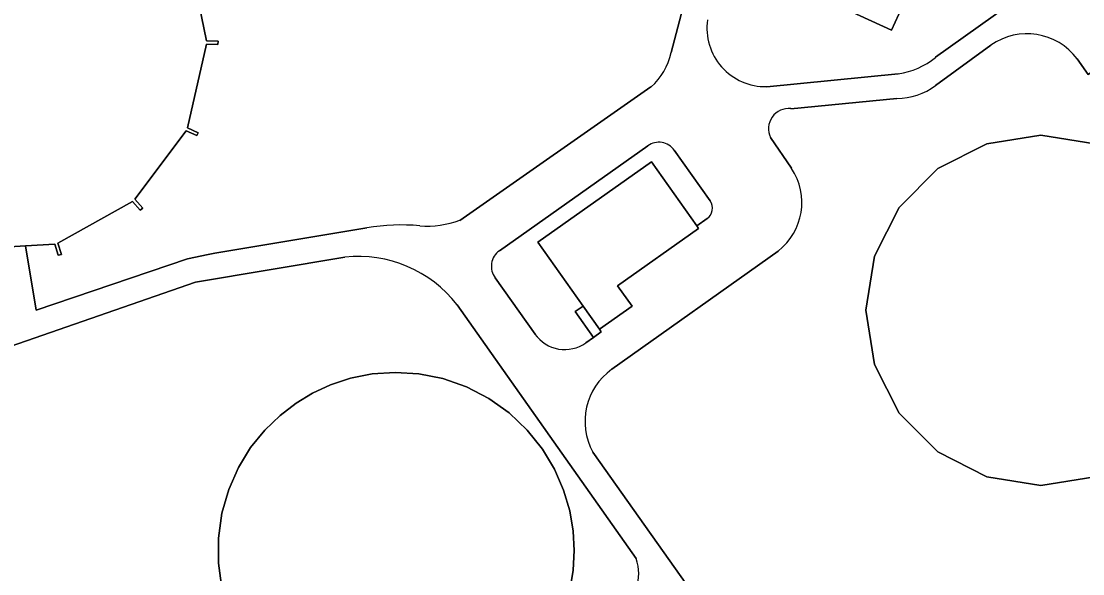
# Model space of a CAD drawing. Extents: x 162722 to 165104, y 384719 to 386284.
# Drawn here: x 163146.5 to 163314.1, y 385554.6 to 385641.8 of the extents above; entities that cross this region are included whole.
import ezdxf

# ---------------------------------------------------------------- set-up
doc = ezdxf.new("R2010")
doc.units = 0
for name, color, linetype in [('IMGEO_Bassin', 7, 'Continuous'), ('IMGEO_Bezinkbak', 7, 'Continuous'), ('IMGEO_Erf', 7, 'Continuous'), ('IMGEO_Opslagtank', 7, 'Continuous'), ('IMGEO_Pand', 7, 'Continuous'), ('IMGEO_Rijbaan_lokaal_gesloten', 7, 'Continuous'), ('IMGEO_Voetpad_open', 7, 'Continuous')]:
    doc.layers.add(name, color=color, linetype=linetype)

msp = doc.modelspace()

# ---------------------------------------------------------------- linework, layer by layer
at = {"layer": 'IMGEO_Bassin'}
msp.add_lwpolyline([(163334.52, 385599.89), (163333.75, 385604.76), (163329.83, 385612.46), (163323.71, 385618.58), (163320.08, 385620.42), (163316.01, 385622.5), (163307.47, 385623.85), (163298.93, 385622.5), (163291.23, 385618.58), (163285.12, 385612.46), (163281.2, 385604.76), (163279.84, 385596.22), (163281.2, 385587.68), (163285.12, 385579.98), (163291.23, 385573.87), (163298.93, 385569.94), (163307.47, 385568.59), (163316.01, 385569.94), (163323.71, 385573.87), (163329.83, 385579.98), (163333.75, 385587.68), (163335.1, 385596.22)], close=True, dxfattribs=at)
msp.add_lwpolyline([(163233.11, 385552.02), (163233.65, 385555.22), (163233.82, 385558.29), (163233.65, 385561.36), (163233.11, 385564.57), (163232.14, 385567.85), (163230.71, 385571.14), (163228.8, 385574.33), (163226.4, 385577.33), (163223.55, 385580.02), (163220.32, 385582.32), (163216.79, 385584.14), (163213.08, 385585.44), (163209.28, 385586.19), (163205.52, 385586.42), (163201.9, 385586.17), (163198.49, 385585.49), (163195.34, 385584.45), (163192.5, 385583.14), (163189.9, 385581.58), (163187.36, 385579.64), (163184.94, 385577.3), (163182.72, 385574.55), (163180.8, 385571.41), (163179.26, 385567.93), (163178.18, 385564.19), (163177.62, 385560.28), (163177.62, 385556.31), (163178.18, 385552.39)], dxfattribs=at)
at = {"layer": 'IMGEO_Bezinkbak'}
msp.add_lwpolyline([(163264.6, 385660.06), (163260.52, 385651.15), (163283.88, 385640.44), (163287.96, 385649.34)], dxfattribs=at)
at = {"layer": 'IMGEO_Erf'}
for points in [[(163290.85, 385636.15), (163316.51, 385654.5), (163408.32, 385719.75), (163448.43, 385748.29)], [(163249.09, 385636.89), (163254.91, 385658.96)], [(163287.96, 385649.34), (163283.88, 385640.44), (163260.52, 385651.15), (163264.6, 385660.06)], [(163173.06, 385651.88), (163175.74, 385638.73), (163177.58, 385638.69), (163177.56, 385638.18), (163175.73, 385638.22), (163172.77, 385625.02), (163174.41, 385624.25), (163174.2, 385623.8), (163172.56, 385624.57), (163164.44, 385613.74), (163165.67, 385612.35), (163165.29, 385612.03), (163164.07, 385613.41), (163152.29, 385606.8), (163152.84, 385605.04), (163152.35, 385604.9), (163151.79, 385606.68), (163147.16, 385606.38), (163148.86, 385596.25), (163172.73, 385604.33), (163176.01, 385605.04), (163177.06, 385605.22), (163201.08, 385609.25)], [(163299.6, 385638.07), (163290.87, 385631.7)], [(163316.07, 385638.26), (163318.05, 385635.54), (163314.95, 385633.43), (163313.22, 385635.91)], [(163264.2, 385631.52), (163284.97, 385633.55)], [(163215.75, 385610.42), (163245.93, 385631.5)], [(163284.74, 385629.65), (163268.03, 385628.04)], [(163245.43, 385622.2), (163221.99, 385605.63)], [(163264.81, 385623.49), (163268.12, 385618.64)], [(163255.27, 385613.48), (163249.61, 385621.48)], [(163228.07, 385606.98), (163246, 385619.66), (163253.16, 385609.54), (163254.79, 385610.7)], [(163235.63, 385591.09), (163236.86, 385591.95), (163233.97, 385596.03), (163235.2, 385596.9), (163228.07, 385606.98)], [(163265.99, 385605.57), (163239.74, 385586.91)], [(163197.61, 385604.63), (163174.02, 385600.67), (163128.15, 385584.79), (163125.49, 385583.9)], [(163221.35, 385601.34), (163227.62, 385592.46)], [(163243.61, 385557.03), (163215.31, 385597.08)], [(163178.18, 385552.39), (163177.62, 385556.31), (163177.62, 385560.28), (163178.18, 385564.19), (163179.26, 385567.93), (163180.8, 385571.41), (163182.72, 385574.55), (163184.94, 385577.3), (163187.36, 385579.64), (163189.9, 385581.58), (163192.5, 385583.14), (163195.34, 385584.45), (163198.49, 385585.49), (163201.9, 385586.17), (163205.52, 385586.42), (163209.28, 385586.19), (163213.08, 385585.44), (163216.79, 385584.14), (163220.32, 385582.32), (163223.55, 385580.02), (163226.4, 385577.33), (163228.8, 385574.33), (163230.71, 385571.14), (163232.14, 385567.85), (163233.11, 385564.57), (163233.65, 385561.36), (163233.82, 385558.29), (163233.65, 385555.22), (163233.11, 385552.02)], [(163236.77, 385573.85), (163274.5, 385520.61), (163275.2, 385521.1), (163274.99, 385521.4), (163286.2, 385529.35), (163291.47, 385521.93), (163290.96, 385521.57), (163294.26, 385516.88), (163279.73, 385506.31), (163251.53, 385546.21)]]:
    msp.add_lwpolyline(points, dxfattribs=at)
msp.add_lwpolyline([(163298.93, 385622.5), (163307.47, 385623.85), (163316.01, 385622.5), (163320.08, 385620.42), (163323.71, 385618.58), (163329.83, 385612.46), (163333.75, 385604.76), (163334.52, 385599.89), (163335.1, 385596.22), (163333.75, 385587.68), (163329.83, 385579.98), (163323.71, 385573.87), (163316.01, 385569.94), (163307.47, 385568.59), (163298.93, 385569.94), (163291.23, 385573.87), (163285.12, 385579.98), (163281.2, 385587.68), (163279.84, 385596.22), (163281.2, 385604.76), (163285.12, 385612.46), (163291.23, 385618.58)], close=True, dxfattribs=at)
for centre, radius, start, end in [((163264, 385640.77), 9.25, 171.9852, 271.2461), ((163305.3, 385629.98), 9.89, 36.7776, 125.1488), ((163239.9, 385638.66), 9.36, 310.1333, 349.1133), ((163283.24, 385645.41), 11.99, 278.2965, 309.4041), ((163284.67, 385640.1), 10.44, 270.4192, 306.4563), ((163267.66, 385624.9), 3.17, 83.2345, 206.2088), ((163247.16, 385619.75), 3, 35.2423, 125.2957), ((163260.03, 385613.25), 9.72, 307.8137, 33.6104), ((163253.64, 385612.33), 2, 305.2313, 35.3113), ((163210.53, 385625.07), 15.55, 265.984, 289.6354), ((163206.51, 385575.72), 33.97, 85.0531, 99.1957), ((163223.73, 385603.17), 3.01, 125.3191, 217.5867), ((163199.69, 385584.98), 19.76, 37.7596, 96.0394), ((163232.31, 385595.78), 5.75, 215.2416, 305.264), ((163245.62, 385578.7), 10.1, 125.6419, 208.728), ((163235.87, 385554.56), 8.12, 310.9178, 17.7286)]:
    msp.add_arc(centre, radius, start, end, dxfattribs=at)
at = {"layer": 'IMGEO_Opslagtank'}
msp.add_lwpolyline([(163142.93, 385606.11), (163147.16, 385606.38), (163151.79, 385606.68), (163152.35, 385604.9), (163152.84, 385605.04), (163152.29, 385606.8), (163164.07, 385613.41), (163165.29, 385612.03), (163165.67, 385612.35), (163164.44, 385613.74), (163172.56, 385624.57), (163174.2, 385623.8), (163174.41, 385624.25), (163172.77, 385625.02), (163175.73, 385638.22), (163177.56, 385638.18), (163177.58, 385638.69), (163175.74, 385638.73), (163173.06, 385651.88)], dxfattribs=at)
at = {"layer": 'IMGEO_Pand'}
msp.add_lwpolyline([(163253.45, 385609.13), (163253.16, 385609.54), (163246, 385619.66), (163228.07, 385606.98), (163235.2, 385596.9), (163237.8, 385593.23), (163242.94, 385596.86), (163240.66, 385600.09)], close=True, dxfattribs=at)
at = {"layer": 'IMGEO_Rijbaan_lokaal_gesloten'}
for points in [[(163448.43, 385748.29), (163408.32, 385719.75), (163316.51, 385654.5), (163290.85, 385636.15)], [(163254.91, 385658.96), (163249.09, 385636.89)], [(163290.87, 385631.7), (163299.6, 385638.07)], [(163313.22, 385635.91), (163314.95, 385633.43), (163318.05, 385635.54), (163316.07, 385638.26)], [(163284.97, 385633.55), (163264.2, 385631.52)], [(163245.93, 385631.5), (163215.75, 385610.42)], [(163268.03, 385628.04), (163284.74, 385629.65)], [(163221.99, 385605.63), (163245.43, 385622.2)], [(163268.12, 385618.64), (163264.81, 385623.49)], [(163249.61, 385621.48), (163255.27, 385613.48)], [(163254.79, 385610.7), (163253.16, 385609.54), (163253.45, 385609.13), (163240.66, 385600.09), (163242.94, 385596.86), (163237.8, 385593.23), (163238.08, 385592.82), (163236.86, 385591.95), (163235.63, 385591.09)], [(163201.08, 385609.25), (163177.06, 385605.22), (163176.01, 385605.04), (163172.73, 385604.33), (163148.86, 385596.25), (163147.16, 385606.38), (163142.93, 385606.11), (163144.96, 385594.7), (163139.18, 385592.66), (163125.22, 385587.83), (163124.1, 385587.89), (163117.7, 385588.08)], [(163239.74, 385586.91), (163265.99, 385605.57)], [(163125.49, 385583.9), (163128.15, 385584.79), (163174.02, 385600.67), (163197.61, 385604.63)], [(163227.62, 385592.46), (163221.35, 385601.34)], [(163215.31, 385597.08), (163243.61, 385557.03)], [(163274.5, 385520.61), (163236.77, 385573.85)]]:
    msp.add_lwpolyline(points, dxfattribs=at)
for centre, radius, start, end in [((163264, 385640.77), 9.25, 171.9852, 271.2461), ((163305.3, 385629.98), 9.89, 36.7776, 125.1488), ((163239.9, 385638.66), 9.36, 310.1333, 349.1133), ((163283.24, 385645.41), 11.99, 278.2965, 309.4041), ((163284.67, 385640.1), 10.44, 270.4192, 306.4563), ((163267.66, 385624.9), 3.17, 83.2345, 206.2088), ((163247.16, 385619.75), 3, 35.2423, 125.2957), ((163260.03, 385613.25), 9.72, 307.8137, 33.6104), ((163253.64, 385612.33), 2, 305.2313, 35.3113), ((163210.53, 385625.07), 15.55, 265.984, 289.6354), ((163206.51, 385575.72), 33.97, 85.0531, 99.1957), ((163223.73, 385603.17), 3.01, 125.3191, 217.5867), ((163199.69, 385584.98), 19.76, 37.7596, 96.0394), ((163232.31, 385595.78), 5.75, 215.2416, 305.264), ((163245.62, 385578.7), 10.1, 125.6419, 208.728), ((163235.87, 385554.56), 8.12, 310.9178, 17.7286)]:
    msp.add_arc(centre, radius, start, end, dxfattribs=at)
at = {"layer": 'IMGEO_Voetpad_open'}
msp.add_lwpolyline([(163235.2, 385596.9), (163233.97, 385596.03), (163236.86, 385591.95), (163238.08, 385592.82), (163237.8, 385593.23)], close=True, dxfattribs=at)

doc.saveas('drawing.dxf')
